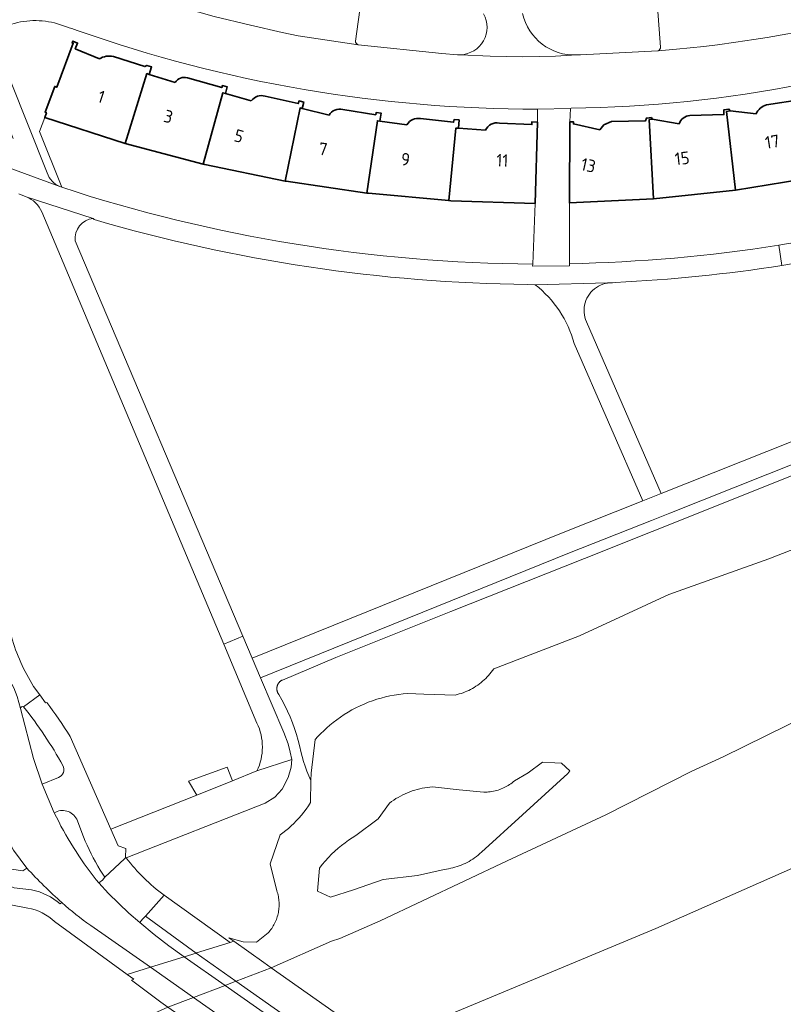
# Model space of a CAD drawing. Extents: x 150256 to 156914, y 461459 to 469481.
# Tile 267 of 656: x 154502 to 154584, y 464156 to 464262. Entities that reach past the tile are written whole.
import ezdxf
from ezdxf.enums import TextEntityAlignment as Align

# ---------------------------------------------------------------- set-up
doc = ezdxf.new("R2010")
doc.units = 0
doc.header["$LTSCALE"] = 0.75
for name, color, linetype, lineweight in [('B-RO-GR-BOS_LOOF-GV', 251, 'CONTINUOUS', 13), ('B-RO-IE-TERREINAFSCHEIDING_KUNSTMATIG_MUUR-G', 251, 'IE-TERREINAFSCHEIDING-KUNSTMATIG-DICHT', 18), ('B-RO-KW-KUNSTWERK_DEK-GV', 6, 'CONTINUOUS', 18), ('B-RO-OG-BEBOUWING-GV', 6, 'CONTINUOUS', 35), ('B-RO-OG-BEBOUWING-T18', 1, 'CONTINUOUS', 18), ('B-RO-OG-TERREIN_CULTUURSCHEIDING-GV', 251, 'CONTINUOUS', 18), ('B-RO-OG-WATER-GV', 251, 'CONTINUOUS', 18), ('B-RO-OG-WATER_KANAAL-GV', 251, 'CONTINUOUS', 18), ('B-RO-OG-WATER_SLOOT-GV', 251, 'CONTINUOUS', 18), ('B-RO-VH-VERHARDING_ASFALT-GV', 251, 'CONTINUOUS', 18), ('B-RO-VH-VERHARDING_BEDRIJFSVLOERPLAAT-GV', 251, 'CONTINUOUS', 18), ('B-RO-VH-VERHARDING_BETON-GV', 251, 'CONTINUOUS', 18), ('B-RO-VH-VERHARDING_BETONSTRAATSTEEN-GV', 251, 'CONTINUOUS', 18), ('B-RO-VH-VERHARDING_OPEN-GV', 251, 'CONTINUOUS', 18), ('B-RO-VH-VERHARDING_TEGEL-GV', 251, 'CONTINUOUS', 18)]:
    doc.layers.add(name, color=color, linetype=linetype, lineweight=lineweight)
doc.styles.add('NLCS-ISO-M200-T18', font='NLCS-ISO.ttf', dxfattribs={"height": 360})
doc.linetypes.add('IE-TERREINAFSCHEIDING-KUNSTMATIG-DICHT', pattern='A,8,-1,[82,NLCS.SHX,S=0.75,R=90,X=0,Y=0],-1', length=10)

msp = doc.modelspace()

# ---------------------------------------------------------------- linework, layer by layer
at = {"layer": 'B-RO-GR-BOS_LOOF-GV'}
for points in [[(154502.851, 464166.141), (154500.816, 464166.545), (154497.296, 464167.553), (154495.74, 464165.94), (154501.391, 464153.498), (154503.415, 464149.002), (154517.887, 464155.516), (154517.12, 464156.051), (154513.955, 464158.4), (154514.227, 464158.501), (154513.518, 464159.018)], [(154513.518, 464159.018), (154505.708, 464164.705)]]:
    msp.add_lwpolyline(points, dxfattribs=at)
msp.add_lwpolyline([(154505.708, 464164.705, 0.1497901), (154502.851, 464166.141)], format="xyb", dxfattribs=at)
at = {"layer": 'B-RO-IE-TERREINAFSCHEIDING_KUNSTMATIG_MUUR-G'}
msp.add_lwpolyline([(154504.647, 464251.084), (154504.101, 464249.603), (154506.48, 464243.59)], dxfattribs=at)
at = {"layer": 'B-RO-KW-KUNSTWERK_DEK-GV'}
msp.add_lwpolyline([(154540.564, 464151.558), (154528.977, 464159.736), (154528.177, 464160.301), (154524.95, 464162.578), (154524.558, 464162.456), (154520.941, 464161.328), (154520.907, 464161.317), (154519.631, 464160.923), (154516.02, 464159.796), (154513.518, 464159.018), (154514.227, 464158.501), (154513.955, 464158.4), (154517.12, 464156.051), (154517.887, 464155.516)], dxfattribs=at)
at = {"layer": 'B-RO-OG-BEBOUWING-GV'}
for points in [[(154510.52, 464257.38), (154507.93, 464258.48), (154508.19, 464259.09), (154507.67, 464259.31), (154507.594, 464259.113), (154507.716, 464259.062), (154505.95, 464254.34), (154505.73, 464254.44), (154504.69, 464251.66), (154504.84, 464251.6), (154504.647, 464251.084), (154513.276, 464248.288), (154515.629, 464255.807), (154515.87, 464255.73)], [(154515.87, 464255.73), (154516.13, 464256.53), (154515.63, 464256.69), (154515.41, 464256.56), (154512.03, 464257.63)], [(154518.66, 464254.84), (154515.87, 464255.73), (154515.629, 464255.807), (154513.276, 464248.288), (154521.659, 464246.08), (154523.795, 464253.753), (154524.05, 464253.68), (154524.25, 464254.38), (154523.73, 464254.53), (154523.67, 464254.31), (154519.97, 464255.34)], [(154526.84, 464252.88), (154524.05, 464253.68), (154523.795, 464253.753), (154521.659, 464246.08), (154521.842, 464246.032), (154530.466, 464244.268), (154532.083, 464252.127), (154532.31, 464252.07), (154532.48, 464252.75), (154531.97, 464252.88), (154531.88, 464252.59), (154528.31, 464253.38)], [(154578.834, 464243.296), (154587.618, 464244.725), (154586.294, 464252.475), (154586.56, 464252.52), (154586.42, 464253.34), (154585.89, 464253.25), (154585.92, 464253.03), (154582.16, 464252.44)], [(154535.19, 464251.34), (154532.31, 464252.07), (154532.083, 464252.127), (154530.466, 464244.268), (154530.589, 464244.243), (154539.259, 464242.97), (154540.385, 464250.736), (154540.65, 464250.7)], [(154540.65, 464250.7), (154540.77, 464251.56), (154540.25, 464251.63), (154540.2, 464251.38), (154536.66, 464251.94)], [(154569.89, 464250.91), (154569.575, 464250.875), (154570.024, 464242.361), (154578.834, 464243.296), (154577.878, 464251.749), (154578.25, 464251.81), (154578.13, 464252), (154577.58, 464251.91), (154577.59, 464251.41), (154573.94, 464251.31)], [(154581.06, 464251.5), (154578.25, 464251.81), (154577.878, 464251.749), (154578.834, 464243.296)], [(154540.65, 464250.7), (154540.385, 464250.736), (154539.259, 464242.97), (154539.421, 464242.946), (154548.043, 464242.166), (154548.807, 464249.962), (154549.09, 464249.94), (154549.16, 464250.84), (154548.63, 464250.88), (154548.56, 464250.59), (154545.02, 464250.97)], [(154543.55, 464250.31), (154540.65, 464250.7)], [(154551.98, 464249.72), (154549.09, 464249.94), (154548.807, 464249.962), (154548.043, 464242.166), (154548.265, 464242.146), (154557.31, 464241.84), (154557.56, 464250.59), (154556.98, 464250.63), (154556.98, 464250.34), (154553.48, 464250.5)], [(154572.8, 464250.41), (154569.89, 464250.91)]]:
    msp.add_lwpolyline(points, dxfattribs=at)
for points in [[(154512.03, 464257.63, 0.217186), (154510.52, 464257.38)], [(154519.97, 464255.34, 0.3525864), (154518.66, 464254.84)], [(154528.31, 464253.38, 0.326683), (154526.84, 464252.88)], [(154582.16, 464252.44, 0.2224877), (154581.06, 464251.5)], [(154536.66, 464251.94, 0.3344997), (154535.19, 464251.34)], [(154573.94, 464251.31, 0.3049488), (154572.8, 464250.41)], [(154545.02, 464250.97, 0.3372386), (154543.55, 464250.31)], [(154553.48, 464250.5, 0.3492024), (154551.98, 464249.72)]]:
    msp.add_lwpolyline(points, format="xyb", dxfattribs=at)
msp.add_lwpolyline([(154570.024, 464242.361), (154569.575, 464250.875), (154569.89, 464250.91), (154569.81, 464251.09), (154569.27, 464251.03), (154569.19, 464250.75), (154565.53, 464250.66), (154564.7, 464250.31), (154564.27, 464249.78), (154561.44, 464250.41), (154561.44, 464250.63), (154561.06, 464250.63), (154561, 464241.91)], close=True, dxfattribs=at)
at = {"layer": 'B-RO-OG-TERREIN_CULTUURSCHEIDING-GV'}
for points in [[(154719.741, 464265.829), (154705.632, 464260.973), (154704.134, 464260.458), (154702.568, 464259.897), (154692.781, 464256.39), (154671.697, 464248.254), (154627.413, 464230.7), (154624.471, 464229.534), (154617.032, 464226.585), (154571.779, 464208.587)], [(154502.672, 464242.57), (154501.88, 464242.88)], [(154527.45, 464186.03), (154523.888, 464194.495), (154504.343, 464240.94)], [(154509.98, 464240.13), (154509.84, 464240.25)], [(154570.857, 464210.695), (154599.156, 464221.95), (154598.552, 464223.432), (154601.619, 464224.652), (154602.222, 464223.17), (154616.183, 464228.722), (154623.598, 464231.662), (154620.201, 464239.999)], [(154507.91, 464237.84), (154525.939, 464195.366), (154526.94, 464193.009), (154560.155, 464206.439), (154568.89, 464209.913), (154561.52, 464226.81)], [(154557.331, 464233.13), (154556.52, 464233.16)], [(154565.95, 464233.38), (154565.642, 464233.345), (154565.363, 464233.339), (154565.348, 464233.339), (154565.23, 464233.336), (154565.104, 464233.31), (154564.849, 464233.258), (154564.599, 464233.184), (154564.356, 464233.089), (154564.123, 464232.973), (154563.901, 464232.837), (154563.691, 464232.683), (154563.495, 464232.51), (154563.315, 464232.322), (154563.152, 464232.119), (154563.008, 464231.902), (154562.883, 464231.673), (154562.778, 464231.435), (154562.694, 464231.188), (154562.632, 464230.935), (154562.592, 464230.678), (154562.575, 464230.418), (154562.58, 464230.157), (154562.608, 464229.898), (154562.658, 464229.642), (154562.73, 464229.392), (154562.824, 464229.149), (154570.857, 464210.695)], [(154517.47, 464167.521), (154524.558, 464162.456), (154524.95, 464162.578), (154524.438, 464162.939), (154525.957, 464162.534), (154527.4, 464162.493), (154528.645, 464163.477), (154528.747, 464163.593), (154528.845, 464163.714), (154528.94, 464163.837), (154529.029, 464163.964), (154529.115, 464164.093), (154529.196, 464164.226), (154529.272, 464164.361), (154529.344, 464164.498), (154529.411, 464164.638), (154529.474, 464164.78), (154529.531, 464164.925), (154529.584, 464165.072), (154529.632, 464165.222), (154529.675, 464165.373), (154529.712, 464165.525), (154529.744, 464165.678), (154529.771, 464165.833), (154529.793, 464165.988), (154529.809, 464166.144), (154529.82, 464166.301), (154529.825, 464166.458), (154529.825, 464166.615), (154529.819, 464166.771), (154529.809, 464166.928), (154529.792, 464167.084), (154529.771, 464167.239), (154529.744, 464167.394), (154529.712, 464167.547), (154529.674, 464167.7), (154529.632, 464167.851), (154529.584, 464168), (154528.879, 464170.917), (154529.931, 464174.006), (154530.239, 464174.234), (154530.54, 464174.471), (154530.833, 464174.718), (154531.118, 464174.973), (154531.396, 464175.237), (154531.665, 464175.509), (154531.95, 464175.815), (154532.224, 464176.131), (154532.487, 464176.456), (154532.739, 464176.789), (154532.981, 464177.13), (154533.21, 464177.48), (154533.244, 464179.859), (154533.023, 464180.36), (154532.818, 464180.868), (154532.63, 464181.382), (154532.459, 464181.902), (154532.305, 464182.427), (154532.168, 464182.957), (154532.049, 464183.491), (154531.881, 464184.145), (154531.692, 464184.793), (154531.482, 464185.434), (154531.251, 464186.068), (154530.999, 464186.693), (154530.727, 464187.311), (154530.435, 464187.919), (154530.123, 464188.517), (154529.791, 464189.104), (154529.77, 464189.132), (154529.75, 464189.161), (154529.731, 464189.191), (154529.713, 464189.221), (154529.696, 464189.252), (154529.68, 464189.284), (154529.665, 464189.316), (154529.652, 464189.348), (154529.639, 464189.381), (154529.628, 464189.414), (154529.618, 464189.448), (154529.609, 464189.482), (154529.601, 464189.517), (154529.594, 464189.551), (154529.589, 464189.586), (154529.584, 464189.621), (154529.581, 464189.656), (154529.579, 464189.691), (154529.579, 464189.726), (154529.579, 464189.762), (154529.581, 464189.797), (154529.584, 464189.832), (154529.588, 464189.867), (154529.594, 464189.902), (154529.601, 464189.936), (154529.608, 464189.971), (154529.617, 464190.005), (154529.628, 464190.038), (154529.639, 464190.072), (154529.651, 464190.105), (154529.665, 464190.137), (154529.68, 464190.169), (154529.696, 464190.201), (154529.712, 464190.231), (154529.73, 464190.262), (154529.749, 464190.291), (154529.769, 464190.32), (154529.79, 464190.349), (154529.812, 464190.376), (154529.835, 464190.403), (154529.859, 464190.429), (154529.884, 464190.454), (154529.909, 464190.478), (154529.936, 464190.502), (154529.963, 464190.524), (154529.991, 464190.546), (154530.019, 464190.566), (154530.049, 464190.586), (154530.079, 464190.604), (154530.109, 464190.622), (154530.14, 464190.638), (154530.172, 464190.653), (154535.917, 464193.068), (154548.279, 464198.02), (154562.612, 464203.713), (154577.152, 464209.521), (154591.551, 464215.268)], [(154591.551, 464215.268), (154577.152, 464209.521), (154562.612, 464203.713), (154548.279, 464198.02), (154535.917, 464193.068), (154530.172, 464190.653), (154530.14, 464190.638), (154530.109, 464190.622), (154530.079, 464190.604), (154530.049, 464190.586), (154530.019, 464190.566), (154529.991, 464190.546), (154529.963, 464190.524), (154529.936, 464190.502), (154529.909, 464190.478), (154529.884, 464190.454), (154529.859, 464190.429), (154529.835, 464190.403), (154529.812, 464190.376), (154529.79, 464190.349), (154529.769, 464190.32), (154529.749, 464190.291), (154529.73, 464190.262), (154529.712, 464190.231), (154529.696, 464190.201), (154529.68, 464190.169), (154529.665, 464190.137), (154529.651, 464190.105), (154529.639, 464190.072), (154529.628, 464190.038), (154529.617, 464190.005), (154529.608, 464189.971), (154529.601, 464189.936), (154529.594, 464189.902), (154529.588, 464189.867), (154529.584, 464189.832), (154529.581, 464189.797), (154529.579, 464189.762), (154529.579, 464189.726), (154529.579, 464189.691), (154529.581, 464189.656), (154529.584, 464189.621), (154529.589, 464189.586), (154529.594, 464189.551), (154529.601, 464189.517), (154529.609, 464189.482), (154529.618, 464189.448), (154529.628, 464189.414), (154529.639, 464189.381), (154529.652, 464189.348), (154529.665, 464189.316), (154529.68, 464189.284), (154529.696, 464189.252), (154529.713, 464189.221), (154529.731, 464189.191), (154529.75, 464189.161), (154529.77, 464189.132), (154529.791, 464189.104), (154530.123, 464188.517), (154530.435, 464187.919), (154530.727, 464187.311), (154530.999, 464186.693), (154531.251, 464186.068), (154531.482, 464185.434), (154531.692, 464184.793), (154531.881, 464184.145), (154532.049, 464183.491), (154532.168, 464182.957), (154532.305, 464182.427), (154532.459, 464181.902), (154532.63, 464181.382), (154532.818, 464180.868), (154533.023, 464180.36), (154533.244, 464179.859), (154533.255, 464180.64), (154533.709, 464184.251), (154534.001, 464184.577), (154534.304, 464184.894), (154534.615, 464185.202), (154534.936, 464185.501), (154535.266, 464185.79), (154535.64, 464186.097), (154536.024, 464186.392), (154536.418, 464186.673), (154536.821, 464186.942), (154537.233, 464187.197), (154537.652, 464187.438), (154538.08, 464187.665), (154538.515, 464187.878), (154538.957, 464188.076), (154539.405, 464188.26), (154539.859, 464188.428), (154540.319, 464188.581), (154540.783, 464188.719), (154541.251, 464188.842), (154541.724, 464188.948), (154542.199, 464189.039), (154542.678, 464189.114), (154543.158, 464189.173), (154543.641, 464189.216), (154545.382, 464189.12), (154548.745, 464189.044), (154548.959, 464189.095), (154549.17, 464189.153), (154549.38, 464189.218), (154549.588, 464189.29), (154549.793, 464189.368), (154549.995, 464189.453), (154550.195, 464189.545), (154550.391, 464189.643), (154550.585, 464189.747), (154550.774, 464189.858), (154550.964, 464189.977), (154551.151, 464190.103), (154551.332, 464190.235), (154551.51, 464190.373), (154551.682, 464190.517), (154551.85, 464190.666), (154552.012, 464190.821), (154552.17, 464190.982), (154552.322, 464191.147), (154552.468, 464191.317), (154552.609, 464191.493), (154552.743, 464191.672), (154552.872, 464191.857), (154562.095, 464195.416), (154571.675, 464199.825), (154582.413, 464203.68), (154589.115, 464206.281)], [(154571.779, 464208.587), (154569.809, 464207.803), (154561.011, 464204.304), (154527.839, 464190.892), (154530.34, 464185), (154530.781, 464183.805), (154531.02, 464182.901), (154531.207, 464182.103), (154531.127, 464181.306), (154530.781, 464180.189), (154530.143, 464178.913), (154529.372, 464178.062), (154528.314, 464177.438), (154513.411, 464171.533)], [(154503.461, 464189.965), (154504.113, 464189.061), (154504.741, 464188.19), (154504.863, 464188.236)], [(154507.377, 464184.587), (154511.752, 464174.618), (154520.997, 464178.286), (154520.09, 464179.78), (154524.23, 464181.28), (154524.825, 464179.834), (154524.83, 464179.821), (154527.45, 464180.88)], [(154502.737, 464170.445), (154502.61, 464170.355), (154502.314, 464170.146), (154500.125, 464170.486), (154498.908, 464169.225)], [(154498.908, 464169.225), (154501.357, 464168.326), (154503.242, 464168.112)], [(154506.327, 464166.6), (154506.498, 464166.733)]]:
    msp.add_lwpolyline(points, dxfattribs=at)
for points in [[(154616.39, 464243.749, -0.0510715), (154583.804, 464235.189)], [(154504.343, 464240.94, 0.2038725), (154502.672, 464242.57)], [(154509.84, 464240.25, 0.4064744), (154507.91, 464237.84)], [(154556.52, 464233.16, -0.069103), (154509.98, 464240.13)], [(154583.804, 464235.189, -0.0271696), (154565.95, 464233.38)], [(154561.52, 464226.81, 0.1597407), (154557.331, 464233.13)], [(154501.076, 464195.294, 0.0710768), (154503.461, 464189.965)], [(154504.863, 464188.236, -0.0235361), (154507.377, 464184.587)], [(154527.45, 464180.88, 0.2260194), (154527.45, 464186.03)], [(154513.411, 464171.533, 0.0695079), (154517.47, 464167.521)], [(154506.498, 464166.733, -0.0239527), (154502.737, 464170.445)], [(154503.242, 464168.112, -0.1258769), (154506.327, 464166.6)]]:
    msp.add_lwpolyline(points, format="xyb", dxfattribs=at)
msp.add_lwpolyline([(154502.737, 464170.445), (154501.311, 464172.356), (154500.081, 464174.621), (154499.628, 464174.384), (154495.372, 464170.681), (154496.954, 464169.807), (154498.908, 464169.225), (154500.125, 464170.486), (154502.314, 464170.146), (154502.61, 464170.355)], close=True, dxfattribs=at)
at = {"layer": 'B-RO-OG-WATER-GV'}
msp.add_lwpolyline([(154558.099, 464181.824), (154556.577, 464180.695), (154555.099, 464179.806), (154554.973, 464179.701), (154554.843, 464179.6), (154554.71, 464179.504), (154554.573, 464179.412), (154554.434, 464179.324), (154554.292, 464179.242), (154554.148, 464179.164), (154554, 464179.091), (154553.842, 464179.019), (154553.681, 464178.952), (154553.517, 464178.891), (154553.352, 464178.836), (154553.185, 464178.787), (154553.016, 464178.744), (154552.845, 464178.706), (154552.674, 464178.675), (154552.501, 464178.65), (154552.328, 464178.63), (154552.154, 464178.617), (154551.98, 464178.61), (154551.806, 464178.609), (154549.158, 464178.841), (154546.299, 464179.174), (154546.023, 464179.149), (154545.748, 464179.116), (154545.474, 464179.074), (154545.201, 464179.023), (154544.93, 464178.964), (154544.662, 464178.895), (154544.395, 464178.819), (154544.131, 464178.734), (154543.87, 464178.64), (154543.611, 464178.538), (154543.356, 464178.427), (154543.105, 464178.309), (154542.857, 464178.182), (154542.613, 464178.048), (154542.374, 464177.906), (154542.14, 464177.756), (154541.91, 464177.599), (154541.686, 464177.434), (154540.446, 464175.723), (154538.072, 464173.961), (154537.674, 464173.71), (154537.285, 464173.447), (154536.904, 464173.17), (154536.533, 464172.881), (154536.172, 464172.58), (154535.821, 464172.268), (154535.463, 464171.926), (154535.116, 464171.572), (154534.782, 464171.206), (154534.461, 464170.829), (154534.154, 464170.44), (154533.965, 464167.97), (154535.328, 464167.335), (154537.824, 464168.107), (154540.994, 464169.207), (154544.68, 464169.645), (154547.561, 464170.313), (154547.794, 464170.342), (154548.025, 464170.378), (154548.255, 464170.422), (154548.484, 464170.474), (154548.71, 464170.534), (154548.935, 464170.602), (154549.157, 464170.678), (154549.376, 464170.761), (154549.592, 464170.852), (154549.805, 464170.95), (154550.018, 464171.057), (154550.226, 464171.171), (154550.43, 464171.292), (154550.63, 464171.421), (154550.826, 464171.556), (154551.016, 464171.698), (154551.202, 464171.847), (154551.382, 464172.002), (154551.557, 464172.163), (154555.956, 464176.177), (154560.846, 464180.594), (154561.042, 464180.889), (154560.165, 464181.705), (154559.431, 464181.76)], close=True, dxfattribs=at)
at = {"layer": 'B-RO-OG-WATER_KANAAL-GV'}
for points in [[(154829.972, 464275.554), (154776.076, 464254.855), (154570.283, 464163.941), (154540.564, 464151.558), (154536.927, 464150.042), (154535.801, 464149.573), (154532.514, 464148.204), (154529.913, 464147.12), (154510.941, 464139.215), (154494.471, 464133.504), (154494.61, 464132.925), (154498.176, 464133.827), (154498.449, 464133.896)], [(154540.564, 464151.558), (154570.283, 464163.941), (154776.076, 464254.855)], [(154593.52, 464190.279), (154577.519, 464182.416), (154574.135, 464180.867), (154564.928, 464176.184), (154554.335, 464171.223), (154540.676, 464164.78), (154536.34, 464162.878)], [(154536.34, 464162.878), (154535.435, 464162.586), (154528.977, 464159.736), (154525.196, 464158.297), (154525.195, 464158.297), (154524.018, 464157.849), (154524.014, 464157.847), (154520.627, 464156.559), (154520.625, 464156.558), (154517.887, 464155.516)]]:
    msp.add_lwpolyline(points, dxfattribs=at)
at = {"layer": 'B-RO-OG-WATER_SLOOT-GV'}
msp.add_lwpolyline([(154589.115, 464206.281), (154582.413, 464203.68), (154571.675, 464199.825), (154562.095, 464195.416), (154552.872, 464191.857), (154552.743, 464191.672), (154552.609, 464191.493), (154552.468, 464191.317), (154552.322, 464191.147), (154552.17, 464190.982), (154552.012, 464190.821), (154551.85, 464190.666), (154551.682, 464190.517), (154551.51, 464190.373), (154551.332, 464190.235), (154551.151, 464190.103), (154550.964, 464189.977), (154550.774, 464189.858), (154550.585, 464189.747), (154550.391, 464189.643), (154550.195, 464189.545), (154549.995, 464189.453), (154549.793, 464189.368), (154549.588, 464189.29), (154549.38, 464189.218), (154549.17, 464189.153), (154548.959, 464189.095), (154548.745, 464189.044), (154545.382, 464189.12), (154543.641, 464189.216), (154543.158, 464189.173), (154542.678, 464189.114), (154542.199, 464189.039), (154541.724, 464188.948), (154541.251, 464188.842), (154540.783, 464188.719), (154540.319, 464188.581), (154539.859, 464188.428), (154539.405, 464188.26), (154538.957, 464188.076), (154538.515, 464187.878), (154538.08, 464187.665), (154537.652, 464187.438), (154537.233, 464187.197), (154536.821, 464186.942), (154536.418, 464186.673), (154536.024, 464186.392), (154535.64, 464186.097), (154535.266, 464185.79), (154534.936, 464185.501), (154534.615, 464185.202), (154534.304, 464184.894), (154534.001, 464184.577), (154533.709, 464184.251), (154533.255, 464180.64), (154533.244, 464179.859), (154533.21, 464177.48), (154532.981, 464177.13), (154532.739, 464176.789), (154532.487, 464176.456), (154532.224, 464176.131), (154531.95, 464175.815), (154531.665, 464175.509), (154531.396, 464175.237), (154531.118, 464174.973), (154530.833, 464174.718), (154530.54, 464174.471), (154530.239, 464174.234), (154529.931, 464174.006), (154528.879, 464170.917), (154529.584, 464168), (154529.632, 464167.851), (154529.674, 464167.7), (154529.712, 464167.547), (154529.744, 464167.394), (154529.771, 464167.239), (154529.792, 464167.084), (154529.809, 464166.928), (154529.819, 464166.771), (154529.825, 464166.615), (154529.825, 464166.458), (154529.82, 464166.301), (154529.809, 464166.144), (154529.793, 464165.988), (154529.771, 464165.833), (154529.744, 464165.678), (154529.712, 464165.525), (154529.675, 464165.373), (154529.632, 464165.222), (154529.584, 464165.072), (154529.531, 464164.925), (154529.474, 464164.78), (154529.411, 464164.638), (154529.344, 464164.498), (154529.272, 464164.361), (154529.196, 464164.226), (154529.115, 464164.093), (154529.029, 464163.964), (154528.94, 464163.837), (154528.845, 464163.714), (154528.747, 464163.593), (154528.645, 464163.477), (154527.4, 464162.493), (154525.957, 464162.534), (154524.438, 464162.939), (154524.95, 464162.578), (154528.177, 464160.301), (154528.977, 464159.736), (154535.435, 464162.586), (154536.34, 464162.878), (154540.676, 464164.78), (154554.335, 464171.223), (154564.928, 464176.184), (154574.135, 464180.867), (154577.519, 464182.416), (154593.52, 464190.279)], dxfattribs=at)
msp.add_lwpolyline([(154551.557, 464172.163), (154551.382, 464172.002), (154551.202, 464171.847), (154551.016, 464171.698), (154550.826, 464171.556), (154550.63, 464171.421), (154550.43, 464171.292), (154550.226, 464171.171), (154550.018, 464171.057), (154549.805, 464170.95), (154549.592, 464170.852), (154549.376, 464170.761), (154549.157, 464170.678), (154548.935, 464170.602), (154548.71, 464170.534), (154548.484, 464170.474), (154548.255, 464170.422), (154548.025, 464170.378), (154547.794, 464170.342), (154547.561, 464170.313), (154544.68, 464169.645), (154540.994, 464169.207), (154537.824, 464168.107), (154535.328, 464167.335), (154533.965, 464167.97), (154534.154, 464170.44), (154534.461, 464170.829), (154534.782, 464171.206), (154535.116, 464171.572), (154535.463, 464171.926), (154535.821, 464172.268), (154536.172, 464172.58), (154536.533, 464172.881), (154536.904, 464173.17), (154537.285, 464173.447), (154537.674, 464173.71), (154538.072, 464173.961), (154540.446, 464175.723), (154541.686, 464177.434), (154541.91, 464177.599), (154542.14, 464177.756), (154542.374, 464177.906), (154542.613, 464178.048), (154542.857, 464178.182), (154543.105, 464178.309), (154543.356, 464178.427), (154543.611, 464178.538), (154543.87, 464178.64), (154544.131, 464178.734), (154544.395, 464178.819), (154544.662, 464178.895), (154544.93, 464178.964), (154545.201, 464179.023), (154545.474, 464179.074), (154545.748, 464179.116), (154546.023, 464179.149), (154546.299, 464179.174), (154549.158, 464178.841), (154551.806, 464178.609), (154551.98, 464178.61), (154552.154, 464178.617), (154552.328, 464178.63), (154552.501, 464178.65), (154552.674, 464178.675), (154552.845, 464178.706), (154553.016, 464178.744), (154553.185, 464178.787), (154553.352, 464178.836), (154553.517, 464178.891), (154553.681, 464178.952), (154553.842, 464179.019), (154554, 464179.091), (154554.148, 464179.164), (154554.292, 464179.242), (154554.434, 464179.324), (154554.573, 464179.412), (154554.71, 464179.504), (154554.843, 464179.6), (154554.973, 464179.701), (154555.099, 464179.806), (154556.577, 464180.695), (154558.099, 464181.824), (154559.431, 464181.76), (154560.165, 464181.705), (154561.042, 464180.889), (154560.846, 464180.594), (154555.956, 464176.177)], close=True, dxfattribs=at)
at = {"layer": 'B-RO-VH-VERHARDING_ASFALT-GV'}
for points in [[(154701.72, 464262.036), (154691.979, 464258.546), (154670.859, 464250.396), (154648.081, 464241.367), (154643.049, 464239.372), (154626.518, 464232.819), (154623.598, 464231.662), (154616.183, 464228.722), (154602.222, 464223.17), (154599.156, 464221.95), (154570.857, 464210.695), (154568.89, 464209.913), (154560.155, 464206.439), (154526.94, 464193.009), (154527.839, 464190.892), (154561.011, 464204.304), (154569.809, 464207.803), (154571.779, 464208.587), (154617.032, 464226.585), (154624.471, 464229.534), (154627.413, 464230.7), (154671.697, 464248.254), (154692.781, 464256.39), (154702.568, 464259.897)], [(154509.84, 464240.25), (154502.672, 464242.57)], [(154504.343, 464240.94), (154523.888, 464194.495), (154525.939, 464195.366), (154507.91, 464237.84)], [(154565.23, 464233.336), (154565.103, 464233.332), (154557.331, 464233.13)], [(154561.52, 464226.81), (154568.89, 464209.913), (154570.857, 464210.695), (154562.824, 464229.149), (154562.73, 464229.392), (154562.658, 464229.642), (154562.608, 464229.898), (154562.58, 464230.157), (154562.575, 464230.418), (154562.592, 464230.678), (154562.632, 464230.935), (154562.694, 464231.188), (154562.778, 464231.435), (154562.883, 464231.673), (154563.008, 464231.902), (154563.152, 464232.119), (154563.315, 464232.322), (154563.495, 464232.51), (154563.691, 464232.683), (154563.901, 464232.837), (154564.123, 464232.973), (154564.356, 464233.089), (154564.599, 464233.184), (154564.849, 464233.258), (154565.104, 464233.31), (154565.23, 464233.336)]]:
    msp.add_lwpolyline(points, dxfattribs=at)
for points in [[(154502.672, 464242.57, -0.2038725), (154504.343, 464240.94)], [(154507.91, 464237.84, -0.4064744), (154509.84, 464240.25)], [(154557.331, 464233.13, -0.1597407), (154561.52, 464226.81)]]:
    msp.add_lwpolyline(points, format="xyb", dxfattribs=at)
for points in [[(154527.45, 464180.88), (154524.83, 464179.821), (154524.821, 464179.83), (154520.997, 464178.286), (154511.752, 464174.618), (154512.528, 464172.848), (154513.348, 464172.535), (154513.341, 464171.622), (154513.381, 464171.571), (154513.411, 464171.533), (154528.314, 464177.438), (154529.372, 464178.062), (154530.143, 464178.913), (154530.781, 464180.189), (154531.127, 464181.306), (154531.207, 464182.103)], [(154540.564, 464151.558), (154528.977, 464159.736), (154528.177, 464160.301), (154524.95, 464162.578), (154524.558, 464162.456), (154520.941, 464161.328), (154520.907, 464161.317), (154525.195, 464158.297), (154536.927, 464150.042), (154551.89, 464139.514), (154555.846, 464136.73), (154555.847, 464136.73), (154559.592, 464138.13), (154559.337, 464138.31), (154555.539, 464140.99)], [(154550.769, 464139.06), (154535.801, 464149.573), (154524.018, 464157.849), (154519.631, 464160.923), (154516.02, 464159.796), (154520.627, 464156.559), (154532.514, 464148.204), (154547.439, 464137.713), (154551.285, 464135.006), (154551.313, 464135.018), (154554.729, 464136.278)], [(154547.439, 464137.713), (154532.514, 464148.204), (154520.627, 464156.559), (154516.02, 464159.796), (154513.518, 464159.018), (154514.227, 464158.501), (154513.955, 464158.4), (154517.12, 464156.051), (154517.887, 464155.516), (154529.913, 464147.12), (154543.888, 464137.363), (154544.873, 464136.675), (154545.29, 464136.384), (154548.589, 464134.009), (154548.982, 464134.158), (154551.285, 464135.006)]]:
    msp.add_lwpolyline(points, close=True, dxfattribs=at)
at = {"layer": 'B-RO-VH-VERHARDING_BEDRIJFSVLOERPLAAT-GV'}
msp.add_lwpolyline([(154557.31, 464241.84), (154557.06, 464235.34), (154557.052, 464235.12), (154560.998, 464235.16), (154561, 464235.38), (154561, 464241.91), (154561.06, 464250.63), (154561.106, 464252.06), (154561.128, 464252.067), (154561.104, 464252.066), (154557.59, 464252), (154557.56, 464250.59)], close=True, dxfattribs=at)
at = {"layer": 'B-RO-VH-VERHARDING_BETON-GV'}
for points in [[(154501.076, 464195.294), (154499.049, 464203.05), (154499.005, 464203.21), (154495.576, 464215.804), (154493.894, 464215.377), (154493.808, 464215.364), (154494.132, 464214.134), (154497.176, 464202.707), (154498.087, 464199.218), (154499.238, 464194.814), (154499.634, 464193.618), (154500.025, 464192.569), (154500.372, 464191.751), (154500.887, 464190.685), (154501.349, 464189.827), (154501.705, 464188.894), (154502.05, 464187.578)], [(154502.39, 464187.766), (154504.113, 464189.061), (154503.461, 464189.965)], [(154505.672, 464176.385), (154504.366, 464179.47), (154503.452, 464182.238), (154502.05, 464187.578), (154501.705, 464188.894)], [(154501.311, 464172.356), (154502.737, 464170.445)], [(154514.85, 464164.598), (154513.699, 464165.59), (154511.507, 464167.705), (154510.475, 464168.851), (154510.169, 464169.19)], [(154509.594, 464164.29), (154516.02, 464159.796), (154519.631, 464160.923), (154517.993, 464162.09), (154516.399, 464163.316), (154514.85, 464164.598)]]:
    msp.add_lwpolyline(points, dxfattribs=at)
for points in [[(154503.461, 464189.965, -0.0710768), (154501.076, 464195.294)], [(154502.05, 464187.578, -0.5714979), (154502.39, 464187.766)], [(154510.169, 464169.19, -0.052358), (154505.672, 464176.385)], [(154502.737, 464170.445, 0.0239527), (154506.498, 464166.733)], [(154506.498, 464166.733, 0.0340948), (154509.594, 464164.29)]]:
    msp.add_lwpolyline(points, format="xyb", dxfattribs=at)
msp.add_lwpolyline([(154536.927, 464150.042), (154525.195, 464158.297), (154520.907, 464161.317), (154519.631, 464160.923), (154524.018, 464157.849), (154535.801, 464149.573), (154550.769, 464139.06), (154554.729, 464136.278), (154555.553, 464136.611), (154555.846, 464136.73), (154551.89, 464139.514)], close=True, dxfattribs=at)
at = {"layer": 'B-RO-VH-VERHARDING_BETONSTRAATSTEEN-GV'}
for points in [[(154548.98, 464257.84), (154547.3, 464257.97), (154538.305, 464258.912), (154531.878, 464259.88), (154530.167, 464260.236), (154526.758, 464260.996), (154522.847, 464261.934), (154519.552, 464262.882), (154519.53, 464262.88), (154510.05, 464265.81), (154504.52, 464267.78), (154496.986, 464264.835), (154497.009, 464264.777), (154495.11, 464264.16), (154489.63, 464261.97)], [(154604.27, 464265.47), (154594.703, 464262.56), (154594.674, 464262.562), (154593.514, 464262.214), (154591.541, 464261.671), (154589.163, 464261.071), (154586.443, 464260.458), (154584.465, 464260.071), (154582.238, 464259.685), (154580.807, 464259.458), (154578.887, 464259.178), (154576.914, 464258.916), (154575.43, 464258.738), (154572.487, 464258.44), (154570.521, 464258.269), (154570.493, 464258.261), (154562.19, 464257.84)], [(154519.552, 464262.882), (154522.847, 464261.934), (154526.758, 464260.996), (154530.167, 464260.236), (154531.878, 464259.88), (154538.305, 464258.912)], [(154538.02, 464259.31), (154538.622, 464263.699)], [(154570.45, 464262.97), (154570.78, 464258.66)], [(154570.521, 464258.269), (154572.487, 464258.44), (154575.43, 464258.738), (154576.914, 464258.916), (154578.887, 464259.178), (154580.807, 464259.458), (154582.238, 464259.685), (154584.465, 464260.071), (154586.443, 464260.458), (154589.163, 464261.071), (154591.541, 464261.671), (154593.514, 464262.214), (154594.674, 464262.562)], [(154506.03, 464261.16), (154506.98, 464260.84)], [(154549.323, 464257.836), (154552.478, 464257.676), (154555.985, 464257.605), (154559.51, 464257.671), (154561.79, 464257.811)], [(154561.79, 464257.811), (154559.51, 464257.671), (154555.985, 464257.605), (154552.478, 464257.676), (154549.323, 464257.836)], [(154557.59, 464252), (154561.104, 464252.066), (154561.128, 464252.067), (154561.2, 464252.09)], [(154527.45, 464180.88), (154531.207, 464182.103), (154531.02, 464182.901), (154530.781, 464183.805), (154530.34, 464185), (154527.839, 464190.892), (154526.94, 464193.009), (154525.939, 464195.366), (154523.888, 464194.495), (154527.45, 464186.03)], [(154502.05, 464187.578), (154503.452, 464182.238), (154504.366, 464179.47), (154506.144, 464180.194)], [(154508.809, 464173.819), (154508.085, 464175.706)], [(154513.411, 464171.533), (154513.381, 464171.571), (154513.234, 464171.436), (154511.104, 464169.485), (154510.849, 464169.167), (154510.475, 464168.851), (154511.507, 464167.705), (154513.699, 464165.59), (154514.85, 464164.598), (154515.151, 464164.942), (154515.461, 464165.297), (154517.47, 464167.521)], [(154510.475, 464168.851), (154510.849, 464169.167), (154511.104, 464169.485), (154510.612, 464170.237)], [(154510.169, 464169.19), (154510.475, 464168.851)]]:
    msp.add_lwpolyline(points, dxfattribs=at)
for points in [[(154551.78, 464262.22, -0.5585702), (154549.323, 464257.836)], [(154561.79, 464257.811, -0.3664698), (154555.98, 464262.28)], [(154561.2, 464252.09, 0.0898589), (154610.021, 464261.627)], [(154500.77, 464261, -0.1604582), (154506.03, 464261.16)], [(154506.98, 464260.84, 0.0025641), (154508.151, 464260.453)], [(154508.151, 464260.453, 0.085946), (154557.59, 464252)], [(154538.305, 464258.912, -0.2999308), (154538.02, 464259.31)], [(154570.78, 464258.66, -0.3447688), (154570.521, 464258.269)], [(154549.323, 464257.836, -0.0291847), (154548.98, 464257.84)], [(154562.19, 464257.84, -0.0174085), (154561.79, 464257.811)], [(154502.39, 464187.766, 0.5714979), (154502.05, 464187.578)], [(154506.612, 464181.468, 0.039725), (154502.39, 464187.766)], [(154527.45, 464186.03, -0.2260194), (154527.45, 464180.88)], [(154506.144, 464180.194, 0.4475653), (154506.612, 464181.468)], [(154508.085, 464175.706, 0.434709), (154505.672, 464176.385)], [(154505.672, 464176.385, 0.052358), (154510.169, 464169.19)], [(154510.612, 464170.237, -0.0421546), (154508.809, 464173.819)], [(154517.47, 464167.521, -0.0695079), (154513.411, 464171.533)]]:
    msp.add_lwpolyline(points, format="xyb", dxfattribs=at)
for points in [[(154524.83, 464179.821), (154524.825, 464179.834), (154524.23, 464181.28), (154520.09, 464179.78), (154520.997, 464178.286), (154524.821, 464179.83)], [(154520.907, 464161.317), (154520.906, 464161.318), (154515.461, 464165.297), (154515.151, 464164.942), (154514.85, 464164.598), (154516.399, 464163.316), (154517.993, 464162.09), (154519.631, 464160.923)]]:
    msp.add_lwpolyline(points, close=True, dxfattribs=at)
at = {"layer": 'B-RO-VH-VERHARDING_OPEN-GV'}
msp.add_lwpolyline([(154513.518, 464159.018), (154514.227, 464158.501), (154513.955, 464158.4), (154517.12, 464156.051), (154517.887, 464155.516), (154520.625, 464156.558), (154520.627, 464156.559), (154524.014, 464157.847), (154524.018, 464157.849), (154525.195, 464158.297), (154525.196, 464158.297), (154528.977, 464159.736), (154528.177, 464160.301), (154524.95, 464162.578), (154524.558, 464162.456), (154520.941, 464161.328), (154520.907, 464161.317), (154519.631, 464160.923), (154516.02, 464159.796)], close=True, dxfattribs=at)
at = {"layer": 'B-RO-VH-VERHARDING_TEGEL-GV'}
for points in [[(154504.91, 464245.13), (154498.903, 464260.156), (154497.021, 464259.587), (154496.983, 464259.575), (154497.055, 464259.395), (154501.28, 464248.84)], [(154499.32, 464246.235), (154499.33, 464246.22), (154506.28, 464243.694)], [(154506.48, 464243.59), (154506.29, 464243.69), (154506.28, 464243.694), (154499.33, 464246.22), (154499.32, 464246.235)], [(154501.88, 464242.88), (154502.672, 464242.57), (154509.84, 464240.25), (154509.98, 464240.13)], [(154583.491, 464237.376), (154583.804, 464235.189)], [(154583.804, 464235.189), (154583.491, 464237.376)], [(154561, 464235.38), (154560.998, 464235.16), (154557.052, 464235.12), (154557.06, 464235.34)], [(154556.52, 464233.16), (154557.331, 464233.13), (154565.103, 464233.332), (154565.23, 464233.336), (154565.348, 464233.339), (154565.363, 464233.339), (154565.642, 464233.345), (154565.95, 464233.38)], [(154504.863, 464188.236), (154504.741, 464188.19), (154504.113, 464189.061), (154502.39, 464187.766)], [(154510.612, 464170.237), (154511.104, 464169.485), (154513.234, 464171.436), (154513.381, 464171.571), (154513.341, 464171.622), (154513.348, 464172.535), (154512.528, 464172.848), (154511.752, 464174.618), (154507.377, 464184.587)], [(154506.144, 464180.194), (154504.366, 464179.47), (154505.672, 464176.385)], [(154508.085, 464175.706), (154508.809, 464173.819)], [(154503.242, 464168.112), (154501.357, 464168.326), (154498.908, 464169.225), (154496.954, 464169.807), (154495.372, 464170.681), (154494.313, 464171.542), (154494.136, 464171.925), (154492.636, 464170.254), (154492.899, 464169.903), (154493.913, 464169.083), (154495.168, 464168.262), (154497.296, 464167.553), (154500.816, 464166.545), (154502.851, 464166.141)], [(154506.498, 464166.733), (154506.327, 464166.6)], [(154505.708, 464164.705), (154513.518, 464159.018), (154516.02, 464159.796), (154509.594, 464164.29)]]:
    msp.add_lwpolyline(points, dxfattribs=at)
for points in [[(154615.567, 464245.78, -0.049946), (154583.491, 464237.376)], [(154506.28, 464243.694, -0.2230873), (154504.91, 464245.13)], [(154583.804, 464235.189, 0.0510715), (154616.39, 464243.749)], [(154557.06, 464235.34, -0.0775414), (154506.48, 464243.59)], [(154509.98, 464240.13, 0.069103), (154556.52, 464233.16)], [(154583.491, 464237.376, -0.033966), (154561, 464235.38)], [(154565.95, 464233.38, 0.0271696), (154583.804, 464235.189)], [(154502.39, 464187.766, -0.039725), (154506.612, 464181.468)], [(154507.377, 464184.587, 0.0235361), (154504.863, 464188.236)], [(154506.612, 464181.468, -0.4475653), (154506.144, 464180.194)], [(154505.672, 464176.385, -0.434709), (154508.085, 464175.706)], [(154508.809, 464173.819, 0.0421546), (154510.612, 464170.237)], [(154506.327, 464166.6, 0.1258769), (154503.242, 464168.112)], [(154509.594, 464164.29, -0.0340948), (154506.498, 464166.733)], [(154502.851, 464166.141, -0.1497901), (154505.708, 464164.705)]]:
    msp.add_lwpolyline(points, format="xyb", dxfattribs=at)
msp.add_lwpolyline([(154520.906, 464161.318), (154520.907, 464161.317), (154520.941, 464161.328), (154524.558, 464162.456), (154517.47, 464167.521), (154515.461, 464165.297)], close=True, dxfattribs=at)

# ---------------------------------------------------------------- texts
at = {"layer": 'B-RO-OG-BEBOUWING-T18', "style": 'NLCS-ISO-M200-T18'}
for s, rotation, p in [('1', 342.1, (154510.72, 464253.321)), ('3', 345.2, (154517.938, 464251.196)), ('5', 344, (154525.512, 464249.1)), ('17', 8.9, (154582.792, 464248.49)), ('7', 351.7, (154534.546, 464247.705)), ('9', 354.8, (154543.406, 464246.602)), ('11', 357.4, (154553.796, 464246.481)), ('13', 347.5, (154563.04, 464245.956)), ('15', 6.1, (154573.109, 464246.711))]:
    msp.add_text(s, height=1.35, rotation=rotation, dxfattribs=at).set_placement(p, align=Align.MIDDLE)

doc.saveas('drawing.dxf')
